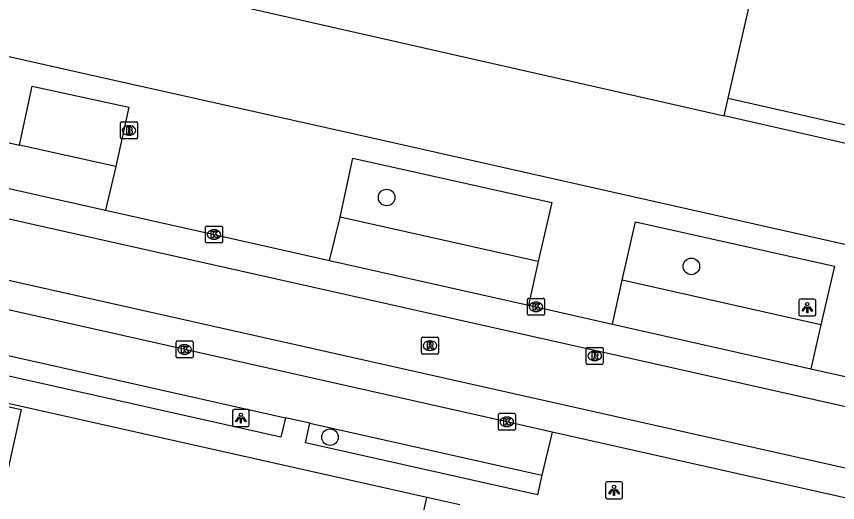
# Model space of a CAD drawing. Extents: x 161771 to 163125, y 382479 to 383177.
# Drawn here: x 162811.23 to 162859.63, y 382754.12 to 382782.8 of the extents above; entities that cross this region are included whole.
import ezdxf

# ---------------------------------------------------------------- set-up
doc = ezdxf.new("R2010")
doc.units = 0
for name, color, linetype in [('IMGEO_Boom', 7, 'Continuous'), ('IMGEO_Brandkraan', 7, 'Continuous'), ('IMGEO_Kolk', 7, 'Continuous'), ('IMGEO_Lichtpunt', 7, 'Continuous'), ('IMGEO_Muur', 7, 'Continuous'), ('IMGEO_Pand', 7, 'Continuous'), ('IMGEO_Parkeervlak_open', 7, 'Continuous'), ('IMGEO_Rijbaan_lokaal_gesloten', 7, 'Continuous'), ('IMGEO_Rioolput', 7, 'Continuous'), ('IMGEO_Voetpad_gesloten', 7, 'Continuous'), ('IMGEO_Voetpad_open', 7, 'Continuous')]:
    doc.layers.add(name, color=color, linetype=linetype)

msp = doc.modelspace()

# ---------------------------------------------------------------- linework, layer by layer
at = {"layer": 'IMGEO_Boom'}
for centre in [(162833.051, 382772.121), (162851.013, 382768.053), (162829.713, 382757.982)]:
    msp.add_circle(centre, 0.489, dxfattribs=at)
at = {"layer": 'IMGEO_Brandkraan'}
for p, q in [((162817.36, 382775.65), (162817.36, 382776.502)), ((162817.435, 382776.576), (162818.287, 382776.576)), ((162818.361, 382776.502), (162818.361, 382775.65)), ((162817.848, 382776.356), (162817.873, 382776.356)), ((162818.287, 382775.576), (162817.435, 382775.576)), ((162817.871, 382775.796), (162817.846, 382775.796))]:
    msp.add_line(p, q, dxfattribs=at)
for points in [[(162817.36, 382775.65), (162817.36, 382776.502)], [(162817.435, 382776.576), (162818.287, 382776.576)], [(162818.361, 382776.502), (162818.361, 382775.65)], [(162817.708, 382776.276), (162817.708, 382775.876), (162817.921, 382775.876)], [(162817.939, 382776.276), (162817.708, 382776.276)], [(162817.887, 382776.195), (162817.833, 382776.195), (162817.833, 382776.119)], [(162817.833, 382776.119), (162817.886, 382776.119)], [(162817.895, 382776.043), (162817.833, 382776.043), (162817.833, 382775.962)], [(162817.833, 382775.962), (162817.895, 382775.962)], [(162818.287, 382775.576), (162817.435, 382775.576)]]:
    msp.add_lwpolyline(points, dxfattribs=at)
for centre, radius, start, end in [((162817.437, 382776.5), 0.0765, 91.552, 178.448), ((162817.437, 382776.5), 0.0765, 91.552, 178.448), ((162818.285, 382776.5), 0.0765, 1.552, 88.448), ((162818.285, 382776.5), 0.0765, 1.552, 88.448), ((162817.888, 382776.157), 0.0379, 267.8285, 90.9355), ((162817.896, 382776.002), 0.0404, 269.8759, 90.5077), ((162817.943, 382776.131), 0.145, 59.4692, 91.5367), ((162817.968, 382776.178), 0.0922, 285.5137, 58.1501), ((162817.973, 382775.986), 0.105, 301.3115, 78.989), ((162817.437, 382775.652), 0.0765, 181.552, 268.448), ((162817.437, 382775.652), 0.0765, 181.552, 268.448), ((162817.927, 382776.127), 0.251, 268.6676, 293.5347), ((162818.285, 382775.652), 0.0765, 271.552, 358.448), ((162818.285, 382775.652), 0.0765, 271.552, 358.448)]:
    msp.add_arc(centre, radius, start, end, dxfattribs=at)
for centre, major_axis, ratio, start_param, end_param in [((162817.847, 382776.076), (-0.387, 0.002), 0.722429, 4.712389, 7.853982), ((162817.872, 382776.076), (-0.39, 0.002), 0.717154, 1.570796, 4.712389)]:
    msp.add_ellipse(centre, major_axis=major_axis, ratio=ratio, start_param=start_param, end_param=end_param, dxfattribs=at)
at = {"layer": 'IMGEO_Kolk'}
for p, q in [((162822.378, 382769.511), (162822.378, 382770.363)), ((162822.453, 382770.437), (162823.305, 382770.437)), ((162822.866, 382770.217), (162822.891, 382770.217)), ((162823.379, 382770.363), (162823.379, 382769.511)), ((162822.889, 382769.657), (162822.864, 382769.657)), ((162823.305, 382769.437), (162822.453, 382769.437)), ((162841.358, 382765.245), (162841.358, 382766.097)), ((162841.433, 382766.171), (162842.285, 382766.171)), ((162841.846, 382765.951), (162841.871, 382765.951)), ((162842.359, 382766.097), (162842.359, 382765.245)), ((162841.869, 382765.391), (162841.844, 382765.391)), ((162842.285, 382765.171), (162841.433, 382765.171)), ((162820.648, 382762.73), (162820.648, 382763.582)), ((162820.723, 382763.656), (162821.575, 382763.656)), ((162821.136, 382763.436), (162821.161, 382763.436)), ((162821.649, 382763.582), (162821.649, 382762.73)), ((162821.159, 382762.876), (162821.134, 382762.876)), ((162821.575, 382762.656), (162820.723, 382762.656)), ((162839.637, 382758.463), (162839.637, 382759.315)), ((162839.712, 382759.389), (162840.564, 382759.389)), ((162840.125, 382759.169), (162840.15, 382759.169)), ((162840.638, 382759.315), (162840.638, 382758.463)), ((162840.148, 382758.609), (162840.123, 382758.609)), ((162840.564, 382758.389), (162839.712, 382758.389))]:
    msp.add_line(p, q, dxfattribs=at)
for points in [[(162822.378, 382769.511), (162822.378, 382770.363)], [(162822.453, 382770.437), (162823.305, 382770.437)], [(162822.699, 382770.137), (162822.822, 382770.137), (162822.822, 382769.986), (162822.952, 382770.137), (162823.116, 382770.137), (162822.97, 382769.986), (162823.123, 382769.737), (162822.971, 382769.737), (162822.886, 382769.901), (162822.822, 382769.834), (162822.822, 382769.737), (162822.699, 382769.737), (162822.699, 382770.137)], [(162823.379, 382770.363), (162823.379, 382769.511)], [(162823.305, 382769.437), (162822.453, 382769.437)], [(162841.358, 382765.245), (162841.358, 382766.097)], [(162841.433, 382766.171), (162842.285, 382766.171)], [(162841.679, 382765.871), (162841.802, 382765.871), (162841.802, 382765.72), (162841.932, 382765.871), (162842.096, 382765.871), (162841.95, 382765.72), (162842.103, 382765.471), (162841.951, 382765.471), (162841.866, 382765.635), (162841.802, 382765.568), (162841.802, 382765.471), (162841.679, 382765.471), (162841.679, 382765.871)], [(162842.359, 382766.097), (162842.359, 382765.245)], [(162842.285, 382765.171), (162841.433, 382765.171)], [(162820.648, 382762.73), (162820.648, 382763.582)], [(162820.723, 382763.656), (162821.575, 382763.656)], [(162820.969, 382763.356), (162821.092, 382763.356), (162821.092, 382763.205), (162821.222, 382763.356), (162821.386, 382763.356), (162821.24, 382763.205), (162821.393, 382762.956), (162821.241, 382762.956), (162821.156, 382763.12), (162821.092, 382763.053), (162821.092, 382762.956), (162820.969, 382762.956), (162820.969, 382763.356)], [(162821.649, 382763.582), (162821.649, 382762.73)], [(162821.575, 382762.656), (162820.723, 382762.656)], [(162839.637, 382758.463), (162839.637, 382759.315)], [(162839.712, 382759.389), (162840.564, 382759.389)], [(162839.958, 382759.089), (162840.081, 382759.089), (162840.081, 382758.938), (162840.211, 382759.089), (162840.375, 382759.089), (162840.229, 382758.938), (162840.382, 382758.689), (162840.23, 382758.689), (162840.145, 382758.853), (162840.081, 382758.786), (162840.081, 382758.689), (162839.958, 382758.689), (162839.958, 382759.089)], [(162840.638, 382759.315), (162840.638, 382758.463)], [(162840.564, 382758.389), (162839.712, 382758.389)]]:
    msp.add_lwpolyline(points, dxfattribs=at)
for centre, start, end in [((162822.455, 382770.361), 91.552, 178.448), ((162822.455, 382770.361), 91.552, 178.448), ((162823.303, 382770.361), 1.552, 88.448), ((162823.303, 382770.361), 1.552, 88.448), ((162822.455, 382769.513), 181.552, 268.448), ((162822.455, 382769.513), 181.552, 268.448), ((162823.303, 382769.513), 271.552, 358.448), ((162823.303, 382769.513), 271.552, 358.448), ((162841.435, 382766.095), 91.552, 178.448), ((162841.435, 382766.095), 91.552, 178.448), ((162842.283, 382766.095), 1.552, 88.448), ((162842.283, 382766.095), 1.552, 88.448), ((162841.435, 382765.247), 181.552, 268.448), ((162841.435, 382765.247), 181.552, 268.448), ((162842.283, 382765.247), 271.552, 358.448), ((162842.283, 382765.247), 271.552, 358.448), ((162820.725, 382763.58), 91.552, 178.448), ((162820.725, 382763.58), 91.552, 178.448), ((162821.573, 382763.58), 1.552, 88.448), ((162821.573, 382763.58), 1.552, 88.448), ((162820.725, 382762.732), 181.552, 268.448), ((162820.725, 382762.732), 181.552, 268.448), ((162821.573, 382762.732), 271.552, 358.448), ((162821.573, 382762.732), 271.552, 358.448), ((162839.714, 382759.313), 91.552, 178.448), ((162839.714, 382759.313), 91.552, 178.448), ((162840.562, 382759.313), 1.552, 88.448), ((162840.562, 382759.313), 1.552, 88.448), ((162839.714, 382758.465), 181.552, 268.448), ((162839.714, 382758.465), 181.552, 268.448), ((162840.562, 382758.465), 271.552, 358.448), ((162840.562, 382758.465), 271.552, 358.448)]:
    msp.add_arc(centre, 0.0765, start, end, dxfattribs=at)
for centre, major_axis, ratio, start_param, end_param in [((162822.865, 382769.937), (-0.387, 0.002), 0.722429, 4.712389, 7.853982), ((162822.89, 382769.937), (-0.39, 0.002), 0.717154, 1.570796, 4.712389), ((162841.845, 382765.671), (-0.387, 0.002), 0.722429, 4.712389, 7.853982), ((162841.87, 382765.671), (-0.39, 0.002), 0.717154, 1.570796, 4.712389), ((162821.135, 382763.156), (-0.387, 0.002), 0.722429, 4.712389, 7.853982), ((162821.16, 382763.156), (-0.39, 0.002), 0.717154, 1.570796, 4.712389), ((162840.124, 382758.889), (-0.387, 0.002), 0.722429, 4.712389, 7.853982), ((162840.149, 382758.889), (-0.39, 0.002), 0.717154, 1.570796, 4.712389)]:
    msp.add_ellipse(centre, major_axis=major_axis, ratio=ratio, start_param=start_param, end_param=end_param, dxfattribs=at)
at = {"layer": 'IMGEO_Lichtpunt'}
for p, q in [((162857.349, 382766.031), (162857.349, 382765.224)), ((162857.349, 382766.031), (162857.349, 382765.224)), ((162858.251, 382766.126), (162857.443, 382766.126)), ((162858.251, 382766.126), (162857.443, 382766.126)), ((162858.345, 382765.224), (162858.345, 382766.031)), ((162858.345, 382765.224), (162858.345, 382766.031)), ((162857.443, 382765.13), (162858.251, 382765.13)), ((162857.443, 382765.13), (162858.251, 382765.13)), ((162823.961, 382759.51), (162823.961, 382758.703)), ((162823.961, 382759.51), (162823.961, 382758.703)), ((162824.863, 382759.605), (162824.055, 382759.605)), ((162824.863, 382759.605), (162824.055, 382759.605)), ((162824.957, 382758.703), (162824.957, 382759.51)), ((162824.957, 382758.703), (162824.957, 382759.51)), ((162824.055, 382758.609), (162824.863, 382758.609)), ((162824.055, 382758.609), (162824.863, 382758.609)), ((162845.957, 382755.255), (162845.957, 382754.448)), ((162845.957, 382755.255), (162845.957, 382754.448)), ((162846.859, 382755.35), (162846.051, 382755.35)), ((162846.859, 382755.35), (162846.051, 382755.35)), ((162846.953, 382754.448), (162846.953, 382755.255)), ((162846.953, 382754.448), (162846.953, 382755.255)), ((162846.051, 382754.354), (162846.859, 382754.354)), ((162846.051, 382754.354), (162846.859, 382754.354))]:
    msp.add_line(p, q, dxfattribs=at)
for points in [[(162857.723, 382765.695), (162857.762, 382765.667), (162857.574, 382765.405), (162857.536, 382765.432), (162857.723, 382765.695)], [(162857.825, 382765.647), (162857.872, 382765.647), (162857.872, 382765.325), (162857.825, 382765.325), (162857.825, 382765.647)], [(162857.935, 382765.667), (162857.973, 382765.694), (162858.16, 382765.432), (162858.121, 382765.404), (162857.935, 382765.667)], [(162824.335, 382759.174), (162824.374, 382759.146), (162824.186, 382758.884), (162824.148, 382758.911), (162824.335, 382759.174)], [(162824.437, 382759.126), (162824.484, 382759.126), (162824.484, 382758.804), (162824.437, 382758.804), (162824.437, 382759.126)], [(162824.547, 382759.146), (162824.585, 382759.173), (162824.772, 382758.911), (162824.733, 382758.883), (162824.547, 382759.146)], [(162846.331, 382754.919), (162846.37, 382754.891), (162846.182, 382754.629), (162846.144, 382754.656), (162846.331, 382754.919)], [(162846.433, 382754.871), (162846.48, 382754.871), (162846.48, 382754.549), (162846.433, 382754.549), (162846.433, 382754.871)], [(162846.543, 382754.891), (162846.581, 382754.918), (162846.768, 382754.656), (162846.729, 382754.628), (162846.543, 382754.891)]]:
    msp.add_lwpolyline(points, dxfattribs=at)
for centre in [(162857.848, 382765.829), (162824.46, 382759.308), (162846.456, 382755.053)]:
    msp.add_circle(centre, 0.0994, dxfattribs=at)
for centre, start, end in [((162857.443, 382766.031), 90, 180), ((162857.443, 382766.031), 90, 180), ((162858.251, 382766.031), 0, 90), ((162858.251, 382766.031), 0, 90), ((162857.443, 382765.224), 180, 270), ((162857.443, 382765.224), 180, 270), ((162858.251, 382765.224), 270, 0), ((162858.251, 382765.224), 270, 360), ((162824.055, 382759.51), 90, 180), ((162824.055, 382759.51), 90, 180), ((162824.863, 382759.51), 0, 90), ((162824.863, 382759.51), 0, 90), ((162824.055, 382758.703), 180, 270), ((162824.055, 382758.703), 180, 270), ((162824.863, 382758.703), 270, 0), ((162824.863, 382758.703), 270, 360), ((162846.051, 382755.255), 90, 180), ((162846.051, 382755.255), 90, 180), ((162846.859, 382755.255), 0, 90), ((162846.859, 382755.255), 0, 90), ((162846.051, 382754.448), 180, 270), ((162846.051, 382754.448), 180, 270), ((162846.859, 382754.448), 270, 0), ((162846.859, 382754.448), 270, 360)]:
    msp.add_arc(centre, 0.0946, start, end, dxfattribs=at)
at = {"layer": 'IMGEO_Muur'}
msp.add_lwpolyline([(162853.189, 382777.985), (162888.347, 382769.99), (162888.108, 382768.937), (162852.95, 382776.933)], dxfattribs=at)
at = {"layer": 'IMGEO_Pand'}
for points in [[(162853.189, 382777.985), (162855.632, 382788.726), (162844.984, 382791.148), (162852.348, 382823.529), (162858.933, 382822.031), (162863.193, 382840.764), (162867.289, 382839.832), (162871.398, 382857.899), (162867.183, 382858.857), (162870.201, 382872.129), (162877.539, 382870.46), (162881.293, 382886.967), (162873.812, 382888.668), (162875.723, 382897.073)], [(162817.558, 382784.983), (162852.95, 382776.933)], [(162852.95, 382776.933), (162853.189, 382777.985)], [(162796.203, 382749.919), (162797.586, 382756.072), (162801.983, 382755.086), (162802.164, 382755.891), (162802.749, 382755.76), (162803.182, 382757.689), (162802.597, 382757.82), (162802.693, 382758.247), (162803.278, 382758.115), (162803.9, 382760.882), (162803.314, 382761.014), (162803.406, 382761.424), (162811.5, 382759.609), (162808.684, 382746.884)]]:
    msp.add_lwpolyline(points, dxfattribs=at)
at = {"layer": 'IMGEO_Parkeervlak_open'}
for points in [[(162817.08, 382773.948), (162811.403, 382775.21)], [(162841.991, 382768.34), (162830.305, 382770.955)], [(162858.648, 382764.6), (162846.942, 382767.236)], [(162810.484, 382762.866), (162827.09, 382759.125)], [(162828.525, 382758.802), (162842.198, 382755.748)]]:
    msp.add_lwpolyline(points, dxfattribs=at)
at = {"layer": 'IMGEO_Rijbaan_lokaal_gesloten'}
for points in [[(163032.655, 382721.102), (163031.99, 382721.234), (162915.446, 382747.394), (162896.465, 382751.616), (162702.573, 382795.147), (162642.274, 382808.681), (162613.961, 382815.02), (162554.685, 382828.334), (162522.166, 382835.638)], [(162521.175, 382832.265), (162544.4, 382827.043), (162605.633, 382813.283), (162678.397, 382796.971), (162861.402, 382755.875), (162976.631, 382730.027), (163031.336, 382717.589), (163033.334, 382716.946), (163046.945, 382712.072)], [(162800.543, 382774.938), (162802.902, 382774.41), (162816.487, 382771.368)], [(162816.487, 382771.368), (162822.879, 382769.937), (162829.684, 382768.407)], [(162842.812, 382758.285), (162840.138, 382758.889), (162821.149, 382763.156), (162801.185, 382767.631), (162798.404, 382768.259)], [(162829.684, 382768.407), (162841.408, 382765.772)], [(162841.408, 382765.772), (162841.859, 382765.671), (162846.358, 382764.657)], [(162846.358, 382764.657), (162858.064, 382762.017)], [(162858.064, 382762.017), (162862.803, 382760.949), (162863.025, 382760.899)], [(162860.678, 382754.265), (162842.812, 382758.285)]]:
    msp.add_lwpolyline(points, dxfattribs=at)
at = {"layer": 'IMGEO_Rioolput'}
for p, q in [((162835.177, 382763.883), (162836.029, 382763.883)), ((162835.102, 382762.957), (162835.102, 382763.809)), ((162835.59, 382763.663), (162835.615, 382763.663)), ((162836.103, 382763.809), (162836.103, 382762.957)), ((162836.029, 382762.883), (162835.177, 382762.883)), ((162835.613, 382763.103), (162835.588, 382763.103)), ((162844.819, 382762.351), (162844.819, 382763.203)), ((162844.894, 382763.277), (162845.746, 382763.277)), ((162845.307, 382763.057), (162845.332, 382763.057)), ((162845.82, 382763.203), (162845.82, 382762.351)), ((162845.33, 382762.497), (162845.305, 382762.497)), ((162845.746, 382762.277), (162844.894, 382762.277))]:
    msp.add_line(p, q, dxfattribs=at)
for points in [[(162835.177, 382763.883), (162836.029, 382763.883)], [(162835.102, 382762.957), (162835.102, 382763.809)], [(162835.691, 382763.581), (162835.439, 382763.583), (162835.439, 382763.183)], [(162835.439, 382763.183), (162835.563, 382763.183), (162835.563, 382763.345), (162835.574, 382763.345)], [(162835.617, 382763.502), (162835.563, 382763.502), (162835.563, 382763.421)], [(162835.563, 382763.421), (162835.615, 382763.421)], [(162836.103, 382763.809), (162836.103, 382762.957)], [(162836.029, 382762.883), (162835.177, 382762.883)], [(162835.621, 382763.316), (162835.692, 382763.183), (162835.832, 382763.183), (162835.767, 382763.309)], [(162844.819, 382762.351), (162844.819, 382763.203)], [(162844.894, 382763.277), (162845.746, 382763.277)], [(162845.408, 382762.975), (162845.156, 382762.977), (162845.156, 382762.577)], [(162845.334, 382762.896), (162845.28, 382762.896), (162845.28, 382762.815)], [(162845.82, 382763.203), (162845.82, 382762.351)], [(162845.156, 382762.577), (162845.28, 382762.577), (162845.28, 382762.739), (162845.291, 382762.739)], [(162845.28, 382762.815), (162845.332, 382762.815)], [(162845.338, 382762.71), (162845.409, 382762.577), (162845.549, 382762.577), (162845.484, 382762.703)], [(162845.746, 382762.277), (162844.894, 382762.277)]]:
    msp.add_lwpolyline(points, dxfattribs=at)
for centre, radius, start, end in [((162835.179, 382763.807), 0.0765, 91.552, 178.448), ((162835.179, 382763.807), 0.0765, 91.552, 178.448), ((162836.027, 382763.807), 0.0765, 1.552, 88.448), ((162836.027, 382763.807), 0.0765, 1.552, 88.448), ((162835.573, 382763.292), 0.0533, 26.0293, 88.6989), ((162835.599, 382763.61), 0.19, 274.7715, 282.9687), ((162835.623, 382763.406), 0.0964, 77.0061, 93.1865), ((162835.637, 382763.463), 0.0378, 276.6634, 79.6772), ((162835.69, 382763.471), 0.109, 350.3612, 89.416), ((162835.688, 382763.471), 0.112, 277.5842, 350.9817), ((162835.672, 382763.256), 0.108, 29.5134, 73.7905), ((162835.179, 382762.959), 0.0765, 181.552, 268.448), ((162835.179, 382762.959), 0.0765, 181.552, 268.448), ((162836.027, 382762.959), 0.0765, 271.552, 358.448), ((162836.027, 382762.959), 0.0765, 271.552, 358.448), ((162844.896, 382763.201), 0.0765, 91.552, 178.448), ((162844.896, 382763.201), 0.0765, 91.552, 178.448), ((162845.34, 382762.8), 0.0964, 77.0061, 93.1865), ((162845.354, 382762.857), 0.0378, 276.6634, 79.6772), ((162845.407, 382762.865), 0.109, 350.3612, 89.416), ((162845.744, 382763.201), 0.0765, 1.552, 88.448), ((162845.744, 382763.201), 0.0765, 1.552, 88.448), ((162845.29, 382762.686), 0.0533, 26.0293, 88.6989), ((162845.316, 382763.004), 0.19, 274.7715, 282.9687), ((162845.405, 382762.865), 0.112, 277.5842, 350.9817), ((162845.389, 382762.65), 0.108, 29.5134, 73.7905), ((162844.896, 382762.353), 0.0765, 181.552, 268.448), ((162844.896, 382762.353), 0.0765, 181.552, 268.448), ((162845.744, 382762.353), 0.0765, 271.552, 358.448), ((162845.744, 382762.353), 0.0765, 271.552, 358.448)]:
    msp.add_arc(centre, radius, start, end, dxfattribs=at)
for centre, major_axis, ratio, start_param, end_param in [((162835.589, 382763.383), (-0.387, 0.002), 0.722429, 4.712389, 7.853982), ((162835.614, 382763.383), (-0.39, 0.002), 0.717154, 1.570796, 4.712389), ((162845.306, 382762.777), (-0.387, 0.002), 0.722429, 4.712389, 7.853982), ((162845.331, 382762.777), (-0.39, 0.002), 0.717154, 1.570796, 4.712389)]:
    msp.add_ellipse(centre, major_axis=major_axis, ratio=ratio, start_param=start_param, end_param=end_param, dxfattribs=at)
at = {"layer": 'IMGEO_Voetpad_gesloten'}
for points in [[(162814.825, 382662.405), (162822.912, 382698.531), (162820.017, 382699.242), (162821.107, 382704.125), (162822.071, 382703.909), (162821.427, 382700.975), (162823.362, 382700.537), (162827.558, 382719.252), (162824.645, 382719.95), (162825.509, 382723.839), (162826.479, 382723.64), (162826.043, 382721.663), (162827.978, 382721.212), (162832.057, 382739.292), (162829.137, 382739.969), (162829.987, 382743.861), (162830.954, 382743.652), (162830.517, 382741.694), (162832.443, 382741.227), (162835.425, 382754.422)], [(162837.37, 382753.981), (162835.425, 382754.422)]]:
    msp.add_lwpolyline(points, dxfattribs=at)
at = {"layer": 'IMGEO_Voetpad_open'}
for points in [[(163035.315, 382730.063), (162925.396, 382754.842), (162925.37, 382754.749), (162916.128, 382756.843), (162887.188, 382763.394), (162887.146, 382763.259), (162881.279, 382764.576), (162831.331, 382775.821), (162816.205, 382779.202), (162801.958, 382782.393)], [(162811.403, 382775.21), (162812.154, 382778.678), (162817.858, 382777.443), (162817.08, 382773.948)], [(162809.913, 382775.531), (162811.403, 382775.21)], [(162830.305, 382770.955), (162831.059, 382774.433), (162842.779, 382771.824), (162841.991, 382768.34)], [(162817.08, 382773.948), (162816.487, 382771.368)], [(162829.684, 382768.407), (162830.305, 382770.955)], [(162846.942, 382767.236), (162847.711, 382770.677), (162859.449, 382768.077), (162858.648, 382764.6)], [(162841.991, 382768.34), (162841.408, 382765.772)], [(162846.358, 382764.657), (162846.942, 382767.236)], [(162858.648, 382764.6), (162858.064, 382762.017)], [(162835.425, 382754.422), (162832.636, 382755.053), (162794.244, 382763.661)], [(162827.09, 382759.125), (162826.809, 382757.98), (162810.231, 382761.702), (162810.484, 382762.866)], [(162828.525, 382758.802), (162827.09, 382759.125)], [(162842.198, 382755.748), (162841.939, 382754.59), (162828.267, 382757.645), (162828.525, 382758.802)], [(162842.812, 382758.285), (162842.198, 382755.748)]]:
    msp.add_lwpolyline(points, dxfattribs=at)

doc.saveas('drawing.dxf')
